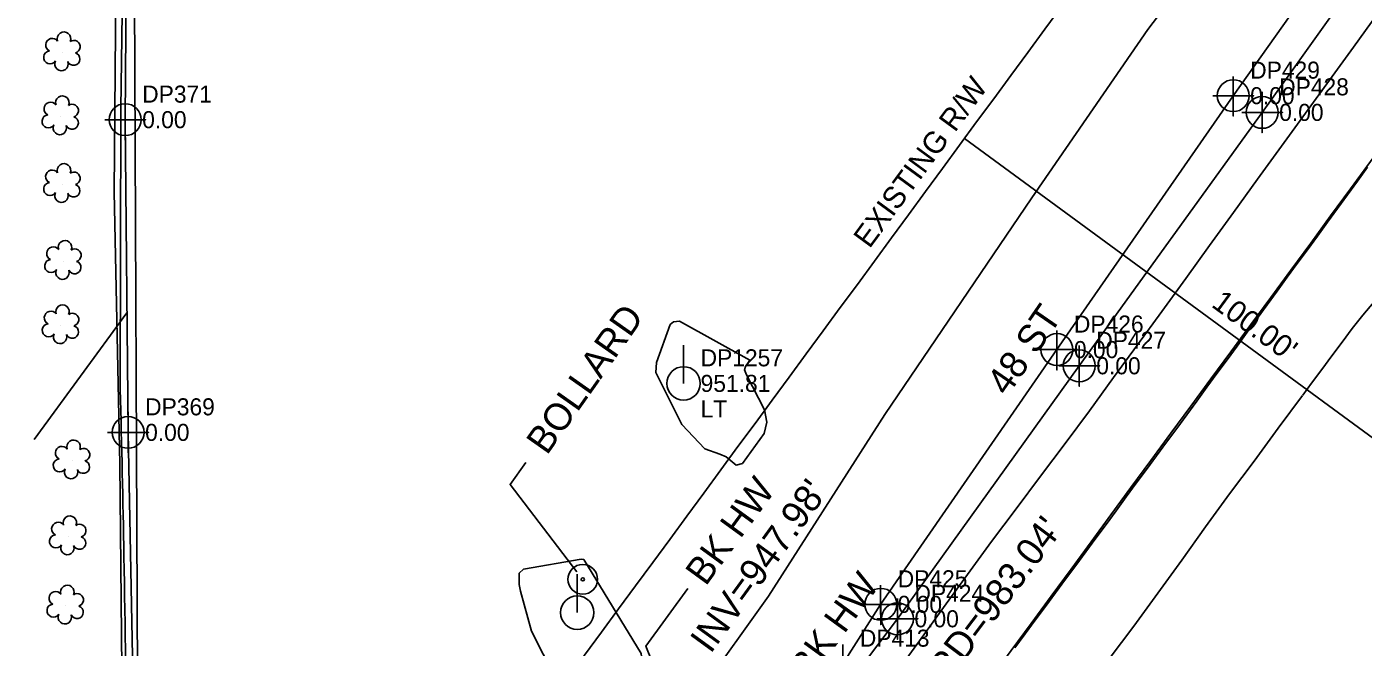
# Model space of a CAD drawing. Extents: x 1182322 to 1186765, y 572295 to 575411.
# Drawn here: x 1183866.3 to 1184062.3, y 573338.6 to 573429.7 of the extents above; entities that cross this region are included whole.
import ezdxf

# ---------------------------------------------------------------- set-up
doc = ezdxf.new("R2010")
doc.units = 0
for name, color, linetype in [('COGO Default Chain', 7, 'Continuous'), ('Exist Guardrail Bollard Guard Post Leader', 7, 'Continuous'), ('Exist Guardrail Bollard Guard Post Text', 7, 'Continuous'), ('Exist Horizontal Alignment', 7, 'Continuous'), ('Exist Other Culture Fence Line', 7, 'Continuous'), ('Exist Other Culture Located Object CELL', 7, 'Continuous'), ('Exist Property Line', 7, 'Continuous'), ('Exist Right of Way Line', 7, 'Continuous'), ('Exist Right of Way Line Text', 7, 'Continuous'), ('Exist Right of Way Width CELL', 7, 'Continuous'), ('Exist Roads EOP', 7, 'Continuous'), ('Exist Roads EOP Other', 7, 'Continuous'), ('Exist Roads EOT', 7, 'Continuous'), ('Exist Structure Minor Head and End Wall Leader', 7, 'Continuous'), ('Exist Structure Minor Head and End Wall Text', 7, 'Continuous'), ('Exist Structure Minor Pipes CMP 15 Inch Invert', 7, 'Continuous'), ('Exist Utilities Power Pole CELL', 7, 'Continuous'), ('Exist Utilities Power Pole Cogo Comment', 7, 'Continuous'), ('Exist Utilities Power Pole Cogo Elevation', 7, 'Continuous'), ('Exist Utilities Power Pole Cogo Number', 7, 'Continuous'), ('Exist Utilities Power Pole Text', 7, 'Continuous'), ('Exist Utilities Telephone UG Cable SUE LOS C', 7, 'Continuous'), ('Exist Utilities Telephone UG Cable SUE LOS C Cogo Elevation', 7, 'Continuous'), ('Exist Utilities Telephone UG Cable SUE LOS C Cogo Number', 7, 'Continuous'), ('Exist Utilities Telephone UG Cable SUE LOS C Cogo Point CELL', 7, 'Continuous'), ('Exist Utilities Telephone UG Conduit SUE LOS B', 7, 'Continuous'), ('Exist Utilities Telephone UG Conduit SUE LOS B Cogo Elevation', 7, 'Continuous'), ('Exist Utilities Telephone UG Conduit SUE LOS B Cogo Number', 7, 'Continuous'), ('Exist Utilities Telephone UG Conduit SUE LOS B Cogo Point CELL', 7, 'Continuous'), ('Exist Utilities Telephone UG Conduit SUE LOS B Text', 7, 'Continuous'), ('Exist Utilities Telephone UG FO SUE LOS C', 7, 'Continuous'), ('Exist Utilities Telephone UG FO SUE LOS C Cogo Elevation', 7, 'Continuous'), ('Exist Utilities Telephone UG FO SUE LOS C Cogo Number', 7, 'Continuous'), ('Exist Utilities Telephone UG FO SUE LOS C Cogo Point CELL', 7, 'Continuous'), ('Exist Utilities Telephone UG FO SUE LOS C Leader', 7, 'Continuous'), ('Exist Vegetation Shrub CELL', 7, 'Continuous')]:
    doc.layers.add(name, color=color, linetype=linetype)

msp = doc.modelspace()

# ---------------------------------------------------------------- linework, layer by layer
at = {"layer": 'COGO Default Chain'}
msp.add_arc((1124762.27, 616900.03), 73539.16, 323.6095929, 324.1030428, dxfattribs=at)
at = {"layer": 'Exist Guardrail Bollard Guard Post Leader'}
msp.add_lwpolyline([(1183946.99, 573349.72), (1183937.2, 573362.53), (1183939.48, 573365.78)], dxfattribs=at)
at = {"layer": 'Exist Horizontal Alignment'}
msp.add_arc((1124762.27, 616900.03), 73539.16, 323.6095929, 324.1030428, dxfattribs=at)
at = {"layer": 'Exist Other Culture Fence Line'}
msp.add_lwpolyline([(1183875.71, 573269.13), (1183882.28, 573274.5), (1183880.26, 573335.48), (1183879.94, 573365.55), (1183879.15, 573405.43), (1183879.44, 573440.93), (1183879.29, 573466.25), (1183879.45, 573496.48), (1183879.15, 573519.04), (1183879.39, 573536.93)], dxfattribs=at)
at = {"layer": 'Exist Other Culture Located Object CELL'}
for radius in [2.18, 0.24]:
    msp.add_circle((1183947.84, 573348.62), radius, dxfattribs=at)
at = {"layer": 'Exist Property Line'}
msp.add_line((1183882.9, 573249), (1183880.08, 573905.18), dxfattribs=at)
at = {"layer": 'Exist Right of Way Line'}
for radius, end in [(73489.16, 324.0310095), (73589.16, 324.0203142)]:
    msp.add_arc((1124762.27, 616900.03), radius, 323.6095929, end, dxfattribs=at)
at = {"layer": 'Exist Right of Way Width CELL'}
for p in [(1184003.82, 573413.3), (1184084.44, 573354.13)]:
    msp.add_line(p, (1184045.27, 573382.88), dxfattribs=at)
at = {"layer": 'Exist Roads EOP'}
for points in [[(1183880.03, 573376.47), (1183880.12, 573417.74), (1183880.75, 573463), (1183880.8, 573507.43), (1183880.54, 573553.53), (1183880.49, 573596.99), (1183880.77, 573641.55), (1183880.6, 573684.44), (1183880.25, 573723.72), (1183880.08, 573761.42), (1183892.11, 573760.84)], [(1183986.57, 573325.13), (1183990.15, 573329.93), (1183993.72, 573334.75), (1183997.23, 573339.61), (1184000.74, 573344.47), (1184004.25, 573349.33), (1184007.78, 573354.17), (1184011.38, 573358.97), (1184014.98, 573363.76), (1184018.59, 573368.55), (1184022.15, 573373.37), (1184025.68, 573378.22), (1184029.21, 573383.06), (1184032.74, 573387.91), (1184036.26, 573392.76), (1184039.77, 573397.62), (1184043.28, 573402.48), (1184046.8, 573407.33), (1184050.32, 573412.19), (1184053.84, 573417.04), (1184057.36, 573421.89), (1184060.88, 573426.74), (1184064.41, 573431.59)], [(1184063.83, 573389.3), (1184062.24, 573387.37), (1184060.68, 573385.42), (1184059.19, 573383.41), (1184057.7, 573381.41), (1184056.21, 573379.4), (1184054.73, 573377.39), (1184053.42, 573375.64)], [(1184053.41, 573375.62), (1184049.84, 573370.8), (1184046.28, 573365.98), (1184042.71, 573361.16), (1184039.17, 573356.33), (1184035.68, 573351.45), (1184032.2, 573346.57), (1184028.65, 573341.73), (1184025.06, 573336.94)]]:
    msp.add_lwpolyline(points, dxfattribs=at)
msp.add_spline([(1183888.11, 573234.75), (1183887.27, 573239.86), (1183885.4, 573251.84), (1183884.59, 573257.85), (1183883.92, 573263.88), (1183882.83, 573278.31), (1183882.14, 573292.76), (1183881.53, 573306.75), (1183881.09, 573320.75), (1183880.57, 573351.99), (1183880.03, 573376.47)], degree=3, dxfattribs=at)
at = {"layer": 'Exist Roads EOP Other'}
for points in [[(1183964.32, 573316.74), (1183959.59, 573319.97), (1183958.02, 573321.26), (1183957.88, 573321.87), (1183965.16, 573332.26), (1183975.07, 573346.15), (1183992.12, 573372.82), (1184013.7, 573404.63), (1184030.72, 573429.3), (1184041.38, 573443.34), (1184065.33, 573473.95), (1184073.61, 573484.5)], [(1183965.76, 573367.77), (1183962.37, 573371.32), (1183958.58, 573378.98), (1183958.68, 573380.45), (1183960.64, 573386.01), (1183961.14, 573386.39), (1183962.02, 573386.49), (1183972.37, 573380.78), (1183972.16, 573380.49), (1183971.7, 573379.86), (1183971.57, 573379.37), (1183971.86, 573378.65), (1183974.52, 573373.49), (1183974.85, 573371.71), (1183974.44, 573370.02), (1183971.27, 573365.63), (1183970.36, 573365.39), (1183968.89, 573366.61), (1183967.93, 573367.01), (1183965.76, 573367.77)], [(1183938.7, 573346.9), (1183938.51, 573347.85), (1183938.54, 573349.52), (1183939.17, 573350.09), (1183947.59, 573351.57), (1183947.99, 573351.51), (1183956.39, 573337.72), (1183956.49, 573336.84), (1183954.57, 573333.16), (1183952.65, 573331.31), (1183947.53, 573329.72), (1183946.27, 573330.11), (1183945.52, 573330.8), (1183940.33, 573341.02), (1183938.7, 573346.9)]]:
    msp.add_lwpolyline(points, dxfattribs=at)
at = {"layer": 'Exist Roads EOT'}
msp.add_lwpolyline([(1184011.23, 573338.59), (1184012.71, 573340.6), (1184014.2, 573342.61), (1184015.68, 573344.62), (1184017.16, 573346.63), (1184018.65, 573348.64), (1184020.13, 573350.65), (1184021.61, 573352.66), (1184023.1, 573354.67), (1184024.58, 573356.68), (1184026.06, 573358.69), (1184027.54, 573360.71), (1184029.02, 573362.72), (1184030.5, 573364.73), (1184031.98, 573366.74), (1184033.46, 573368.75), (1184034.94, 573370.76), (1184036.42, 573372.78), (1184037.9, 573374.79), (1184039.37, 573376.81), (1184040.84, 573378.83), (1184042.32, 573380.85), (1184043.79, 573382.86), (1184045.26, 573384.88), (1184046.74, 573386.9), (1184048.21, 573388.91), (1184049.69, 573390.93), (1184051.16, 573392.95), (1184052.63, 573394.97), (1184054.1, 573396.98), (1184055.58, 573399), (1184057.05, 573401.02), (1184058.52, 573403.04), (1184059.99, 573405.06), (1184061.46, 573407.07), (1184062.94, 573409.09)], dxfattribs=at)
at = {"layer": 'Exist Structure Minor Head and End Wall Leader'}
msp.add_lwpolyline([(1183964.99, 573319.2), (1183957.08, 573338.83), (1183963.23, 573347.28)], dxfattribs=at)
at = {"layer": 'Exist Utilities Power Pole CELL'}
for p, q in [((1183962.63, 573377.38), (1183962.63, 573383.01)), ((1183962.63, 573377.38), (1183962.63, 573377.38)), ((1183947.04, 573343.73), (1183947.04, 573349.36)), ((1183947.04, 573343.73), (1183947.04, 573343.73))]:
    msp.add_line(p, q, dxfattribs=at)
for centre in [(1183962.63, 573377.38), (1183947.04, 573343.73)]:
    msp.add_circle(centre, 2.45, dxfattribs=at)
at = {"layer": 'Exist Utilities Telephone UG Cable SUE LOS C'}
msp.add_lwpolyline([(1183761.25, 573038.53), (1183769.09, 573034.41), (1183772.83, 573037.9), (1183792.84, 573062.44), (1183815.5, 573091.52), (1183842.15, 573128.3), (1183871.65, 573168.11), (1183894.45, 573200.64), (1183915.52, 573231.01), (1183941.95, 573268.28), (1183966.78, 573306.07), (1183979.43, 573323.54), (1183993.99, 573342.83), (1184020.65, 573379.96), (1184047.47, 573417.15), (1184074.68, 573455.3), (1184101.33, 573490.9), (1184089.43, 573505.28)], dxfattribs=at)
at = {"layer": 'Exist Utilities Telephone UG Cable SUE LOS C Cogo Point CELL'}
for points in [[(1184047.47, 573420.15), (1184047.47, 573414.15), (1184047.47, 573417.15), (1184050.47, 573417.15), (1184044.47, 573417.15)], [(1184020.65, 573382.96), (1184020.65, 573376.96), (1184020.65, 573379.96), (1184023.65, 573379.96), (1184017.65, 573379.96)], [(1183993.99, 573345.83), (1183993.99, 573339.83), (1183993.99, 573342.83), (1183996.99, 573342.83), (1183990.99, 573342.83)]]:
    msp.add_lwpolyline(points, dxfattribs=at)
for centre in [(1184047.47, 573417.15), (1184020.65, 573379.96), (1183993.99, 573342.83)]:
    msp.add_circle(centre, 2.34, dxfattribs=at)
at = {"layer": 'Exist Utilities Telephone UG Conduit SUE LOS B'}
msp.add_lwpolyline([(1184020.78, 573306.4), (1183988.14, 573330.66), (1183985.98, 573336.24), (1183991.53, 573344.95), (1184017.37, 573382.34), (1184043.22, 573419.6), (1184071.03, 573458.88), (1184092.18, 573492.71), (1184101.38, 573521.29), (1184118.41, 573555.81), (1184137.37, 573593.76), (1184158.33, 573627.01), (1184186.36, 573674.25), (1184210.73, 573715)], dxfattribs=at)
at = {"layer": 'Exist Utilities Telephone UG Conduit SUE LOS B Cogo Point CELL'}
for points in [[(1184043.21, 573422.42), (1184043.24, 573416.6), (1184043.22, 573419.6), (1184046.24, 573419.6), (1184040.24, 573419.6)], [(1184017.35, 573385.15), (1184017.38, 573379.34), (1184017.37, 573382.34), (1184020.38, 573382.34), (1184014.38, 573382.34)], [(1183991.51, 573347.76), (1183991.55, 573341.95), (1183991.53, 573344.95), (1183994.55, 573344.95), (1183988.55, 573344.95)], [(1183985.96, 573339.06), (1183985.99, 573333.24), (1183985.98, 573336.24), (1183988.99, 573336.24), (1183982.99, 573336.24)]]:
    msp.add_lwpolyline(points, dxfattribs=at)
for centre in [(1184043.24, 573419.6), (1184017.38, 573382.34), (1183991.55, 573344.95)]:
    msp.add_circle(centre, 2.34, dxfattribs=at)
at = {"layer": 'Exist Utilities Telephone UG FO SUE LOS C'}
msp.add_lwpolyline([(1183831.2, 573051.4), (1183831.99, 573067.67), (1183835.94, 573100.34), (1183843.81, 573135.41), (1183849.42, 573158.28), (1183872.21, 573240.17), (1183881.95, 573271.33), (1183882.59, 573295.88), (1183881.95, 573329.75), (1183881.17, 573370.19), (1183880.74, 573416.08), (1183881.11, 573461.73), (1183880.38, 573505.49), (1183880.23, 573552), (1183881.56, 573597.96), (1183880.77, 573642.04), (1183880.14, 573689.54)], dxfattribs=at)
at = {"layer": 'Exist Utilities Telephone UG FO SUE LOS C Cogo Point CELL'}
for points in [[(1183880.74, 573419.08), (1183880.74, 573413.08), (1183880.74, 573416.08), (1183883.74, 573416.08), (1183877.74, 573416.08)], [(1183881.17, 573373.19), (1183881.17, 573367.19), (1183881.17, 573370.19), (1183884.17, 573370.19), (1183878.17, 573370.19)]]:
    msp.add_lwpolyline(points, dxfattribs=at)
for centre in [(1183880.74, 573416.08), (1183881.17, 573370.19)]:
    msp.add_circle(centre, 2.34, dxfattribs=at)
at = {"layer": 'Exist Utilities Telephone UG FO SUE LOS C Leader'}
msp.add_line((1183881.01, 573387.72), (1183867.39, 573369.14), dxfattribs=at)
at = {"layer": 'Exist Vegetation Shrub CELL'}
for p, q in [((1183871.54, 573425.92), (1183871.54, 573425.92)), ((1183871.3, 573416.54), (1183871.3, 573416.54)), ((1183871.54, 573406.6), (1183871.54, 573406.6)), ((1183871.69, 573395.32), (1183871.69, 573395.32)), ((1183871.33, 573385.87), (1183871.33, 573385.87)), ((1183872.95, 573366.04), (1183872.95, 573366.04)), ((1183872.4, 573354.9), (1183872.4, 573354.9)), ((1183872.03, 573344.73), (1183872.03, 573344.73))]:
    msp.add_line(p, q, dxfattribs=at)
for centre, radius, start, end in [((1183870.06, 573427.05), 0.968, 35.8908, 245.4216), ((1183871.77, 573427.96), 0.99, 334.8391, 200.4717), ((1183873.21, 573426.79), 0.929, 284.4567, 126.0861), ((1183869.74, 573425.22), 0.955, 95.1099, 327.9534), ((1183873.17, 573424.99), 0.937, 204.9913, 73.4601), ((1183871.41, 573424.24), 0.984, 151.2797, 21.387), ((1183871.53, 573418.58), 0.99, 334.8391, 200.4717), ((1183869.82, 573417.67), 0.968, 35.8908, 245.4216), ((1183872.97, 573417.41), 0.929, 284.4567, 126.0861), ((1183869.5, 573415.84), 0.955, 95.1099, 327.9534), ((1183871.17, 573414.86), 0.984, 151.2797, 21.387), ((1183872.94, 573415.61), 0.937, 204.9913, 73.4601), ((1183871.77, 573408.64), 0.99, 334.8391, 200.4717), ((1183870.05, 573407.72), 0.968, 35.8908, 245.4216), ((1183873.21, 573407.46), 0.929, 284.4567, 126.0861), ((1183869.74, 573405.89), 0.955, 95.1099, 327.9534), ((1183873.17, 573405.67), 0.937, 204.9913, 73.4601), ((1183871.41, 573404.91), 0.984, 151.2797, 21.387), ((1183871.92, 573397.36), 0.99, 334.8391, 200.4717), ((1183870.21, 573396.44), 0.968, 35.8908, 245.4216), ((1183873.36, 573396.18), 0.929, 284.4567, 126.0861), ((1183869.89, 573394.61), 0.955, 95.1099, 327.9534), ((1183871.56, 573393.63), 0.984, 151.2797, 21.387), ((1183873.33, 573394.39), 0.937, 204.9913, 73.4601), ((1183869.85, 573387), 0.968, 35.8908, 245.4216), ((1183871.56, 573387.91), 0.99, 334.8391, 200.4717), ((1183869.53, 573385.17), 0.955, 95.1099, 327.9534), ((1183872.97, 573384.94), 0.937, 204.9913, 73.4601), ((1183873.01, 573386.74), 0.929, 284.4567, 126.0861), ((1183871.21, 573384.19), 0.984, 151.2797, 21.387), ((1183873.18, 573368.08), 0.99, 334.8391, 200.4717), ((1183871.15, 573365.34), 0.955, 95.1099, 327.9534), ((1183871.47, 573367.17), 0.968, 35.8908, 245.4216), ((1183874.62, 573366.91), 0.929, 284.4567, 126.0861), ((1183872.82, 573364.36), 0.984, 151.2797, 21.387), ((1183874.59, 573365.11), 0.937, 204.9913, 73.4601), ((1183870.92, 573356.03), 0.968, 35.8908, 245.4216), ((1183872.63, 573356.94), 0.99, 334.8391, 200.4717), ((1183874.07, 573355.77), 0.929, 284.4567, 126.0861), ((1183870.6, 573354.2), 0.955, 95.1099, 327.9534), ((1183874.04, 573353.97), 0.937, 204.9913, 73.4601), ((1183872.27, 573353.22), 0.984, 151.2797, 21.387), ((1183870.55, 573345.86), 0.968, 35.8908, 245.4216), ((1183872.26, 573346.77), 0.99, 334.8391, 200.4717), ((1183870.23, 573344.03), 0.955, 95.1099, 327.9534), ((1183873.67, 573343.8), 0.937, 204.9913, 73.4601), ((1183873.7, 573345.6), 0.929, 284.4567, 126.0861), ((1183871.9, 573343.05), 0.984, 151.2797, 21.387)]:
    msp.add_arc(centre, radius, start, end, dxfattribs=at)

# ---------------------------------------------------------------- texts
at = {"layer": 'Exist Guardrail Bollard Guard Post Text'}
msp.add_text('BOLLARD', height=4, rotation=54.8611, dxfattribs=at).set_placement((1183942.59, 573366.72))
at = {"layer": 'Exist Right of Way Line Text'}
msp.add_text('EXISTING R/W', height=3.2, rotation=53.7149, dxfattribs=at).set_placement((1183989.9, 573397.05))
at = {"layer": 'Exist Right of Way Width CELL'}
msp.add_text("100.00'", height=3.2, rotation=323.7192, dxfattribs=at).set_placement((1184039.88, 573388.73))
at = {"layer": 'Exist Structure Minor Head and End Wall Text'}
for p in [(1183965.87, 573347.5), (1183981.11, 573333.54)]:
    msp.add_text('BK HW', height=4, rotation=53.9157, dxfattribs=at).set_placement(p)
at = {"layer": 'Exist Structure Minor Pipes CMP 15 Inch Invert'}
msp.add_text("INV=947.98'", height=4, rotation=53.9157, dxfattribs=at).set_placement((1183966.58, 573337.58))
at = {"layer": 'Exist Utilities Power Pole Cogo Comment'}
msp.add_text('LT', height=2.5, dxfattribs=at).set_placement((1183965.13, 573372.38))
at = {"layer": 'Exist Utilities Power Pole Cogo Elevation'}
msp.add_text('951.81', height=2.5, dxfattribs=at).set_placement((1183965.13, 573376.13))
at = {"layer": 'Exist Utilities Power Pole Cogo Number'}
msp.add_text('DP1257', height=2.5, dxfattribs=at).set_placement((1183965.13, 573379.88))
at = {"layer": 'Exist Utilities Power Pole Text'}
msp.add_text("LOW CHORD=983.04'", height=4, rotation=52.9241, dxfattribs=at).set_placement((1183985.93, 573312.94))
at = {"layer": 'Exist Utilities Telephone UG Cable SUE LOS C Cogo Elevation'}
for p in [(1184049.97, 573415.9), (1184023.15, 573378.71), (1183996.49, 573341.58)]:
    msp.add_text('0.00', height=2.5, dxfattribs=at).set_placement(p)
at = {"layer": 'Exist Utilities Telephone UG Cable SUE LOS C Cogo Number'}
for s, p in [('DP428', (1184049.97, 573419.65)), ('DP427', (1184023.15, 573382.46)), ('DP424', (1183996.49, 573345.33))]:
    msp.add_text(s, height=2.5, dxfattribs=at).set_placement(p)
at = {"layer": 'Exist Utilities Telephone UG Conduit SUE LOS B Cogo Elevation'}
for p in [(1184045.72, 573418.35), (1184019.87, 573381.09), (1183994.03, 573343.7)]:
    msp.add_text('0.00', height=2.5, dxfattribs=at).set_placement(p)
at = {"layer": 'Exist Utilities Telephone UG Conduit SUE LOS B Cogo Number'}
for s, p in [('DP429', (1184045.72, 573422.1)), ('DP426', (1184019.87, 573384.84)), ('DP425', (1183994.03, 573347.45)), ('DP413', (1183988.48, 573338.74))]:
    msp.add_text(s, height=2.5, dxfattribs=at).set_placement(p)
at = {"layer": 'Exist Utilities Telephone UG Conduit SUE LOS B Text'}
msp.add_text('48 ST', height=4, rotation=55.3569, dxfattribs=at).set_placement((1184010.11, 573375.36))
at = {"layer": 'Exist Utilities Telephone UG FO SUE LOS C Cogo Elevation'}
for p in [(1183883.24, 573414.83), (1183883.67, 573368.94)]:
    msp.add_text('0.00', height=2.5, dxfattribs=at).set_placement(p)
at = {"layer": 'Exist Utilities Telephone UG FO SUE LOS C Cogo Number'}
for s, p in [('DP371', (1183883.24, 573418.58)), ('DP369', (1183883.67, 573372.69))]:
    msp.add_text(s, height=2.5, dxfattribs=at).set_placement(p)

doc.saveas('drawing.dxf')
